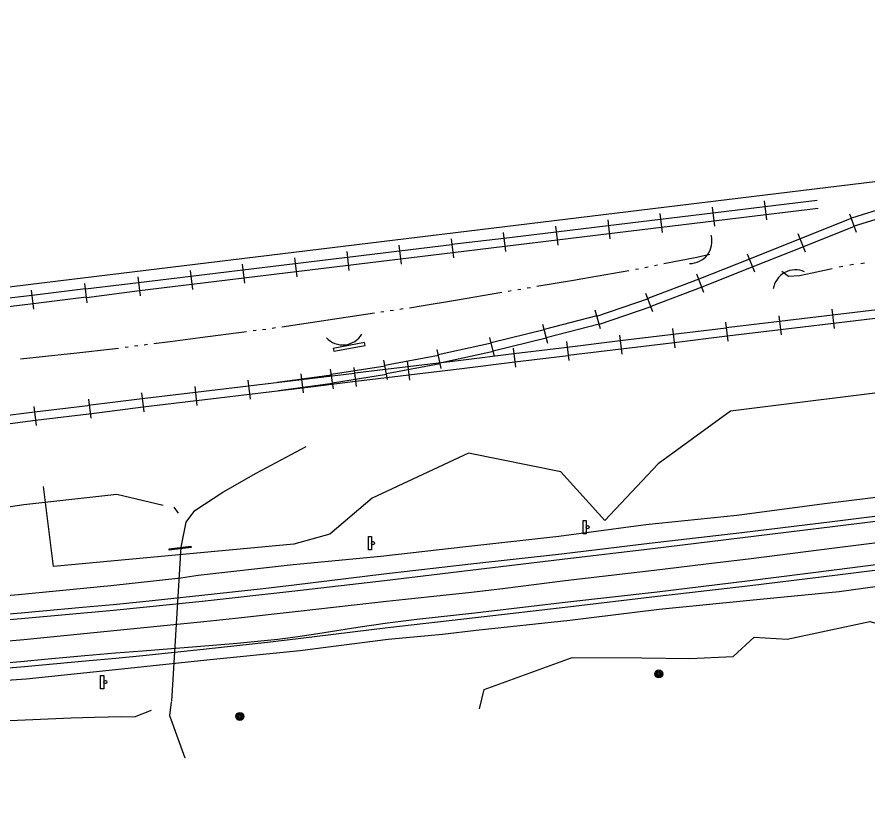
# Model space of a CAD drawing. Extents: x 589250 to 1188077, y 162953 to 363065.
# Drawn here: x 591126.9 to 591603.9, y 174381.5 to 174821.8 of the extents above; entities that cross this region are included whole.
import ezdxf

# ---------------------------------------------------------------- set-up
doc = ezdxf.new("R2010")
doc.units = 0
for name, color, linetype in [('E_ALI_CL', 7, 'Continuous'), ('E_DRN_Pipe', 7, 'Continuous'), ('E_DRN_SS_UG', 7, 'Continuous'), ('E_LAND_BrushLine', 7, 'Continuous'), ('E_MISCPROP', 7, 'Continuous'), ('E_RDWY', 7, 'Continuous'), ('E_RDWY_AsphConc', 7, 'Continuous'), ('E_RDWY_Gravel', 7, 'Continuous'), ('E_SGN', 7, 'Continuous'), ('E_STRUCT_WingWall', 7, 'Continuous'), ('E_WAL', 7, 'Continuous'), ('E_WTR_Edge', 7, 'Continuous'), ('E_WTR_FlowLine', 7, 'Continuous'), ('Level 12', 7, 'Continuous'), ('Level 13', 7, 'Continuous'), ('Level 15', 7, 'Continuous'), ('Level 19', 7, 'Continuous')]:
    doc.layers.add(name, color=color, linetype=linetype)

# ---------------------------------------------------------------- blocks, each defined once
blk = doc.blocks.new('SGN_1')
at = {"layer": 'E_SGN'}
blk.add_lwpolyline([(-3.5, -15), (-10.5, -15), (-10.5, 15), (-3.5, 15)], close=True, dxfattribs=at)
blk.add_circle((0, 0), 3.5, dxfattribs=at)
blk = doc.blocks.new('CULVRT')
at = {"layer": 'Level 15'}
blk.add_arc((2, 12.5), 12.5, 216.8802, 323.1198, dxfattribs=at)

msp = doc.modelspace()

# ---------------------------------------------------------------- linework, layer by layer
at = {"layer": 'E_ALI_CL'}
msp.add_lwpolyline([(591784.41, 174550.12), (591736.57, 174543.57), (591684.6, 174537.14), (591635.99, 174530.64), (591585.12, 174524.18), (591536.99, 174518.15), (591519.34, 174515.97), (591484.02, 174511.79), (591434.17, 174505.91), (591399.11, 174501.5), (591381.57, 174499.4), (591365.75, 174497.65), (591344.64, 174495.44), (591334.08, 174494.32), (591284.57, 174488.72), (591249.33, 174484.81), (591231.7, 174482.96), (591181.15, 174477.91), (591147.56, 174474.47), (591130.76, 174472.86), (591113.47, 174471.38)], dxfattribs=at)
at = {"layer": 'E_DRN_Pipe'}
msp.add_lwpolyline([(591213.72, 174438.58), (591218.9, 174524.74)], dxfattribs=at)
at = {"layer": 'E_DRN_SS_UG'}
msp.add_lwpolyline([(591386.13, 174434.18), (591388.85, 174445.13), (591438.07, 174462.96), (591477.14, 174462.81), (591503.85, 174462.43), (591528.26, 174463.47), (591540.07, 174474.43), (591558.61, 174473.26), (591605.01, 174483.15), (591617.77, 174479.69), (591639.65, 174492.98), (591690.61, 174499.36), (591753.77, 174506.53)], dxfattribs=at)
at = {"layer": 'E_LAND_BrushLine'}
msp.add_lwpolyline([(591788.11, 174633.72), (591738.33, 174630.76), (591678.41, 174599.2), (591633.12, 174614.27), (591526.78, 174600.95), (591486.31, 174571.49), (591456.36, 174539.79), (591431.67, 174566.97), (591380.05, 174577.4), (591325.98, 174552.3), (591302.3, 174531.99), (591282.06, 174526.47), (591147.41, 174513.89), (591141.74, 174558.84)], dxfattribs=at)
at = {"layer": 'E_MISCPROP'}
for centre, radius in [((591486.66, 174453.78), 2.23), ((591486.66, 174453.78), 1.67), ((591486.66, 174453.78), 1.12), ((591486.66, 174453.78), 0.558), ((591251.83, 174429.97), 2.23), ((591251.83, 174429.97), 1.67), ((591251.83, 174429.97), 1.12), ((591251.83, 174429.97), 0.558)]:
    msp.add_circle(centre, radius, dxfattribs=at)
at = {"layer": 'E_RDWY'}
for points in [[(591782.99, 174564.67), (591733.96, 174557.08), (591684.17, 174549.55), (591633.7, 174542.3), (591584.03, 174536.21), (591533.54, 174530.08), (591483.16, 174523.93), (591432.53, 174517.81), (591380.94, 174511.7), (591332.81, 174505.96), (591282.59, 174500.19), (591230.75, 174494.39), (591214.18, 174492.66), (591181.02, 174489.4), (591129.34, 174484.65), (591079.6, 174480.34)], [(591637.46, 174518.68), (591586.47, 174512.19), (591536.2, 174505.76), (591519.35, 174503.66), (591485.64, 174499.67), (591435.59, 174493.93), (591400.92, 174489.83), (591383.57, 174487.86), (591350.95, 174484.3), (591334.67, 174482.24), (591317.88, 174479.73), (591295.53, 174476.21), (591284.34, 174474.59), (591273.03, 174473.14), (591265.47, 174472.28), (591250.34, 174470.77), (591227.6, 174468.88), (591197.24, 174466.61), (591182.07, 174465.4), (591164.99, 174463.9), (591142.25, 174461.78), (591130.87, 174460.74), (591113.68, 174459.26)]]:
    msp.add_lwpolyline(points, dxfattribs=at)
at = {"layer": 'E_RDWY_AsphConc'}
for points in [[(591782.77, 174567.86), (591733.71, 174560.14), (591683.59, 174552.52), (591633.35, 174545.16), (591583.78, 174538.98), (591533.11, 174532.86), (591482.85, 174526.96), (591432.09, 174520.93), (591381.34, 174515.3), (591348.8, 174511.58), (591332.55, 174509.64), (591282.2, 174503.48), (591264.97, 174501.5), (591230.51, 174497.75), (591197.45, 174494.24), (591180.91, 174492.57), (591163.67, 174490.93), (591129.16, 174487.9), (591079.46, 174483.78)], [(591787.46, 174533.86), (591737.95, 174527.63), (591688.07, 174521.6), (591637.73, 174515.41), (591586.73, 174509.05), (591536.38, 174503.03), (591485.89, 174497.17), (591435.62, 174491.18), (591383.96, 174485.18), (591334.77, 174479.58), (591284.5, 174473.43), (591267.35, 174471.44), (591233.01, 174467.67), (591199.23, 174464.14), (591182.33, 174462.46), (591165.26, 174460.85), (591131.08, 174457.83), (591079.67, 174453.55)]]:
    msp.add_lwpolyline(points, dxfattribs=at)
at = {"layer": 'E_RDWY_Gravel'}
for points in [[(591074.43, 174493.72), (591127.77, 174498.25), (591179.53, 174503.4), (591218.8, 174507.69), (591228.41, 174509.16), (591281.66, 174515.09), (591330.93, 174519.83), (591378.46, 174525.15), (591430.52, 174531.05), (591479.45, 174537.5), (591530.45, 174542.75), (591581.09, 174549.45), (591638.66, 174556.56), (591682.18, 174562.81), (591735.73, 174571.61), (591782.22, 174577.9)], [(591788.67, 174524.88), (591738.38, 174518.89), (591688.62, 174513.26), (591637.47, 174506.73), (591587.73, 174499.79), (591537.58, 174494.97), (591486.87, 174489.83), (591436.85, 174483.65), (591384.31, 174478.12), (591365.38, 174475.86), (591335.04, 174473.08), (591285.42, 174466.79), (591233.25, 174461.49), (591182.12, 174456.07), (591131.98, 174450.9), (591080.34, 174447.22)]]:
    msp.add_lwpolyline(points, dxfattribs=at)
at = {"layer": 'E_STRUCT_WingWall'}
msp.add_lwpolyline([(591212.21, 174523.03), (591212.15, 174523.82), (591224.42, 174525.39), (591224.49, 174524.6), (591212.21, 174523.03)], dxfattribs=at)
at = {"layer": 'E_WAL'}
msp.add_lwpolyline([(591321.99, 174637.9), (591321.63, 174639.42), (591304.14, 174636.12), (591304.59, 174634.64), (591322.08, 174637.86)], dxfattribs=at)
at = {"layer": 'E_WTR_Edge'}
for points in [[(591218.9, 174524.74), (591221.8, 174538.88), (591226.56, 174545.27), (591242.24, 174555.67), (591260.97, 174566.23), (591288.9, 174581.26)], [(591208.91, 174548.14), (591182.94, 174554.3), (591130.72, 174548.57), (591078.09, 174540.62), (591001.92, 174533.67), (590979.61, 174532.16), (590879.74, 174516.95), (590806.74, 174507.52), (590763.04, 174502.87), (590709.54, 174495.76), (590655.49, 174489.97), (590624.43, 174487.13), (590576.5, 174481.9), (590552.85, 174478.86), (590514.3, 174473.54), (590475.74, 174470.52), (590462.89, 174469.52), (590412.44, 174463.8)], [(591213.32, 174438.19), (591212.48, 174430.55), (591220.97, 174406.79)], [(590367.2, 174381.48), (590421.63, 174389.3), (590458.55, 174391.12), (590508.88, 174392.91), (590545.59, 174394.8), (590569.63, 174396.3), (590606.21, 174397.89), (590631.49, 174398.85), (590699.81, 174401.41), (590773.69, 174403.82), (590853.04, 174410.94), (590928.03, 174417.13), (590979.96, 174419.68), (591032.23, 174423.91), (591092.59, 174426.44), (591157.25, 174429.17), (591170.3, 174429.62), (591185.72, 174429.98), (591192.83, 174429.73), (591202.24, 174433.47)]]:
    msp.add_lwpolyline(points, dxfattribs=at)
at = {"layer": 'E_WTR_FlowLine'}
msp.add_lwpolyline([(591217.42, 174543.92), (591215.03, 174547.14)], dxfattribs=at)
at = {"layer": 'Level 12'}
for points in [[(591130.74, 174932.81), (591092.55, 174928.14), (591093.55, 174919.93), (591025.6, 174911.64), (591024.65, 174919.48), (590949.2, 174910.28), (590950.16, 174902.43), (590900.79, 174896.41), (590931.19, 174647.24), (591157.73, 174674.88)], [(591157.73, 174674.88), (592031.69, 174781.12)]]:
    msp.add_lwpolyline(points, dxfattribs=at)
at = {"layer": 'Level 13'}
for p, q in [((591545.76, 174718.76), (591547.03, 174708.24)), ((591546.13, 174715.71), (591575.39, 174719.23)), ((591623.92, 174718.28), (591594.71, 174709.13)), ((591516.5, 174715.23), (591517.77, 174704.7)), ((591516.87, 174712.17), (591546.13, 174715.69)), ((591546.68, 174711.15), (591575.93, 174714.67)), ((591625.35, 174713.73), (591596.13, 174704.58)), ((591457.98, 174708.15), (591459.25, 174697.62)), ((591458.35, 174705.1), (591487.61, 174708.61)), ((591487.24, 174711.69), (591488.51, 174701.16)), ((591487.61, 174708.64), (591516.87, 174712.15)), ((591517.42, 174707.61), (591546.67, 174711.13)), ((591594.41, 174708.85), (591565.95, 174697.55)), ((591597.4, 174701.04), (591593.63, 174711.39)), ((591428.73, 174704.6), (591430, 174694.08)), ((591429.1, 174701.55), (591458.35, 174705.07)), ((591458.91, 174700.53), (591488.16, 174704.05)), ((591488.16, 174704.07), (591517.42, 174707.59)), ((591596.17, 174704.41), (591567.71, 174693.12)), ((591399.47, 174701.06), (591400.74, 174690.54)), ((591399.84, 174698.01), (591429.09, 174701.53)), ((591429.65, 174696.99), (591458.9, 174700.51)), ((591568.9, 174690.13), (591564.83, 174700.36)), ((591340.95, 174693.96), (591342.23, 174683.44)), ((591341.32, 174690.91), (591370.58, 174694.44)), ((591370.21, 174697.51), (591371.48, 174686.99)), ((591370.58, 174694.47), (591399.84, 174697.99)), ((591400.39, 174693.45), (591429.64, 174696.97)), ((591565.96, 174697.53), (591537.5, 174686.23)), ((591311.7, 174690.41), (591312.97, 174679.89)), ((591312.07, 174687.36), (591341.32, 174690.89)), ((591341.88, 174686.35), (591371.13, 174689.88)), ((591371.13, 174689.91), (591400.38, 174693.43)), ((591540.45, 174678.8), (591536.38, 174689.04)), ((591567.72, 174693.09), (591539.27, 174681.8)), ((591282.44, 174686.86), (591283.71, 174676.33)), ((591282.81, 174683.81), (591312.06, 174687.34)), ((591312.62, 174682.8), (591341.87, 174686.33)), ((591537.51, 174686.21), (591509.06, 174674.9)), ((591223.93, 174679.75), (591225.2, 174669.22)), ((591224.3, 174676.7), (591253.55, 174680.23)), ((591253.18, 174683.3), (591254.45, 174672.78)), ((591253.55, 174680.25), (591282.81, 174683.78)), ((591283.36, 174679.24), (591312.61, 174682.78)), ((591539.27, 174681.77), (591510.82, 174670.47)), ((591194.67, 174676.19), (591195.94, 174665.67)), ((591195.04, 174673.14), (591224.29, 174676.67)), ((591224.85, 174672.13), (591254.1, 174675.67)), ((591254.1, 174675.69), (591283.36, 174679.23)), ((591509.15, 174674.87), (591480.52, 174664.04)), ((591511.96, 174667.53), (591507.96, 174677.8)), ((591166.3, 174661.68), (591165, 174672.44)), ((591165.4, 174669.46), (591195.04, 174673.12)), ((591195.59, 174668.58), (591224.84, 174672.11)), ((591510.84, 174670.4), (591482.21, 174659.58)), ((591135.44, 174665.85), (591105.52, 174662.26)), ((591136.38, 174658.06), (591135.08, 174668.83)), ((591165.36, 174669.46), (591135.45, 174665.87)), ((591165.96, 174664.75), (591195.59, 174668.56)), ((591483.34, 174656.57), (591479.44, 174666.87)), ((591136, 174661.18), (591106.08, 174657.59)), ((591165.92, 174664.8), (591136, 174661.21)), ((591480.67, 174664.02), (591451.72, 174654.1)), ((591453.99, 174647.04), (591450.9, 174657.61)), ((591482.22, 174659.51), (591453.27, 174649.58)), ((591583.62, 174658.09), (591584.9, 174647.39)), ((591583.99, 174654.99), (591613.75, 174658.57)), ((591451.99, 174654.37), (591422.36, 174646.66)), ((591524.1, 174650.88), (591525.39, 174640.17)), ((591524.47, 174647.78), (591554.23, 174651.36)), ((591553.86, 174654.48), (591555.15, 174643.78)), ((591554.23, 174651.38), (591583.99, 174654.96)), ((591584.55, 174650.35), (591614.3, 174653.93)), ((591422.46, 174646.56), (591392.72, 174639.32)), ((591424.37, 174638.93), (591421.6, 174649.58)), ((591453.19, 174649.76), (591423.57, 174642.04)), ((591494.34, 174647.26), (591495.63, 174636.56)), ((591494.72, 174644.16), (591524.47, 174647.75)), ((591525.03, 174643.14), (591554.79, 174646.72)), ((591554.79, 174646.74), (591584.55, 174650.33)), ((591394.61, 174631.55), (591392, 174642.26)), ((591423.59, 174641.93), (591393.85, 174634.68)), ((591464.58, 174643.65), (591465.87, 174632.94)), ((591464.96, 174640.54), (591494.71, 174644.14)), ((591495.27, 174639.52), (591525.03, 174643.11)), ((591392.92, 174639.03), (591362.98, 174632.63)), ((591405.45, 174633.27), (591435.2, 174636.89)), ((591434.82, 174640.02), (591436.13, 174629.31)), ((591435.2, 174636.93), (591464.95, 174640.52)), ((591465.52, 174635.9), (591495.27, 174639.5)), ((591363.17, 174632.27), (591333.08, 174626.61)), ((591364.65, 174624.82), (591362.34, 174635.59)), ((591393.91, 174634.36), (591363.98, 174627.97)), ((591375.69, 174629.62), (591405.44, 174633.25)), ((591405.07, 174636.37), (591406.37, 174625.67)), ((591406.01, 174628.63), (591435.76, 174632.25)), ((591435.76, 174632.29), (591465.51, 174635.88)), ((591334.56, 174618.76), (591332.52, 174629.58)), ((591364.05, 174627.58), (591333.97, 174621.92)), ((591345.56, 174629.11), (591346.85, 174618.4)), ((591345.93, 174626), (591375.69, 174629.59)), ((591376.26, 174624.98), (591406.01, 174628.61)), ((591286.42, 174618.77), (591316.17, 174622.36)), ((591304.29, 174613.56), (591302.57, 174624.44)), ((591333.28, 174626.25), (591303.05, 174621.46)), ((591315.8, 174625.49), (591317.09, 174614.79)), ((591316.18, 174622.39), (591345.93, 174625.98)), ((591346.49, 174621.36), (591376.25, 174624.95)), ((591256.28, 174618.35), (591257.55, 174607.64)), ((591256.65, 174615.24), (591286.41, 174618.77)), ((591303.19, 174621.21), (591272.85, 174617.09)), ((591286.04, 174621.9), (591287.32, 174611.19)), ((591286.98, 174614.14), (591316.73, 174617.73)), ((591334.03, 174621.54), (591303.79, 174616.74)), ((591316.74, 174617.75), (591346.49, 174621.34)), ((591226.52, 174614.8), (591227.78, 174604.09)), ((591226.89, 174611.69), (591256.65, 174615.22)), ((591257.2, 174610.6), (591286.96, 174614.13)), ((591303.83, 174616.48), (591273.49, 174612.37)), ((591166.83, 174604.28), (591197.11, 174608.12)), ((591196.75, 174611.24), (591198.02, 174600.54)), ((591197.12, 174608.14), (591226.88, 174611.67)), ((591227.44, 174607.05), (591257.2, 174610.58)), ((591136.3, 174603.69), (591137.63, 174592.89)), ((591136.69, 174600.56), (591166.68, 174604.24)), ((591166.98, 174607.69), (591168.26, 174596.99)), ((591167.33, 174599.55), (591197.67, 174603.48)), ((591197.67, 174603.5), (591227.43, 174607.03)), ((591106.7, 174596.85), (591136.69, 174600.53)), ((591137.27, 174595.88), (591167.26, 174599.57)), ((591107.27, 174592.17), (591137.26, 174595.86))]:
    msp.add_line(p, q, dxfattribs=at)
at = {"layer": 'Level 19'}
for points in [[(591515.15, 174688.73), (591507.9, 174687.12), (591489.46, 174683.45)], [(591469.93, 174679.66), (591444.09, 174675.18)], [(591475.27, 174680.63), (591473.5, 174680.28)], [(591480.59, 174681.69), (591478.82, 174681.34)], [(591485.92, 174682.75), (591484.14, 174682.39)], [(591583.81, 174680.78), (591579.56, 174679.75), (591572.54, 174678.26), (591565.52, 174676.83), (591559.25, 174676.47), (591555.65, 174679.22)], [(591589.77, 174682.11), (591587.78, 174681.69)], [(591595.8, 174683.09), (591593.78, 174682.84)], [(591601.86, 174683.84), (591599.84, 174683.59)], [(591444.09, 174675.18), (591438.91, 174674.28), (591418.24, 174670.77)], [(591414.67, 174670.17), (591412.89, 174669.86)], [(591398.62, 174667.44), (591372.77, 174663.04)], [(591403.97, 174668.35), (591402.19, 174668.04)], [(591409.32, 174669.25), (591407.54, 174668.95)], [(591372.77, 174663.04), (591353.47, 174659.76), (591346.89, 174658.79)], [(591327.22, 174655.86), (591301.27, 174652)], [(591332.58, 174656.66), (591330.79, 174656.39)], [(591337.95, 174657.46), (591336.16, 174657.19)], [(591343.32, 174658.25), (591341.53, 174657.99)], [(591301.27, 174652), (591275.34, 174648.14)], [(591261.01, 174646.14), (591259.21, 174645.91)], [(591266.39, 174646.84), (591264.59, 174646.6)], [(591271.76, 174647.61), (591269.97, 174647.34)], [(591229.61, 174642.09), (591212.82, 174639.91), (591203.6, 174638.72)], [(591255.62, 174645.45), (591229.61, 174642.09)], [(591189.26, 174636.87), (591187.46, 174636.64)], [(591194.64, 174637.57), (591192.84, 174637.33)], [(591200.02, 174638.26), (591198.22, 174638.03)], [(591156.96, 174633.04), (591128.87, 174630.15)], [(591183.87, 174636.17), (591157.01, 174633.15)]]:
    msp.add_lwpolyline(points, dxfattribs=at)

# ---------------------------------------------------------------- block references
at = {"layer": 'E_SGN', "xscale": 0.25, "yscale": 0.25}
for p in [(591446.8, 174536), (591326.48, 174527.03), (591176.43, 174449.21)]:
    msp.add_blockref('SGN_1', p, dxfattribs=at)
at = {"layer": 'Level 15'}
for p, rotation in [((591512.67, 174687.05), 52.575530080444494), ((591558.95, 174679.62), -151.29537079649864), ((591308.84, 174637.96), 6.15915423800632)]:
    msp.add_blockref('CULVRT', p, dxfattribs=dict(at, rotation=rotation))

doc.saveas('drawing.dxf')
